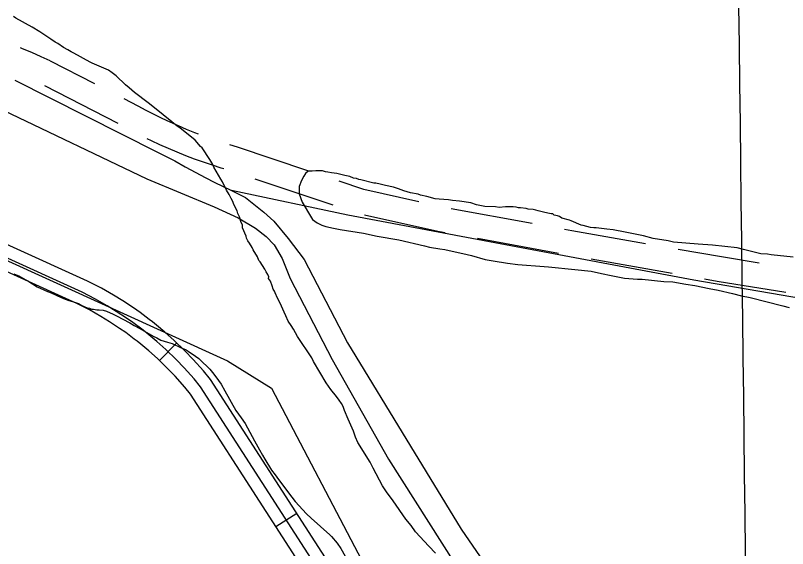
# Model space of a CAD drawing. Extents: x 3715084 to 3753216, y 488173 to 513963.
# Drawn here: x 3723562 to 3724499, y 508811 to 509458 of the extents above; entities that cross this region are included whole.
import ezdxf

# ---------------------------------------------------------------- set-up
doc = ezdxf.new("R2010")
doc.units = 0
for name, color, linetype in [('V-GRID-MAJR', 7, 'Continuous'), ('V-ROAD-CNTR', 7, 'Continuous'), ('V-SITE-VEGE', 7, 'Continuous'), ('V-TOPO-BNDY', 7, 'Continuous'), ('V-TOPO-SHOR', 7, 'Continuous')]:
    doc.layers.add(name, color=color, linetype=linetype)

msp = doc.modelspace()

# ---------------------------------------------------------------- linework, layer by layer
at = {"layer": 'V-GRID-MAJR'}
msp.add_spline([(3724633.381, 493656.784), (3724559.356, 499715.322), (3724485.308, 505775.792), (3724411.259, 511836.27400000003), (3724411.236, 511838.193)], degree=3, dxfattribs=at)
at = {"layer": 'V-ROAD-CNTR'}
for p, q in [((3723658.1343213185, 509374.71236325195), (3723604.2725558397, 509402.3124118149)), ((3723686.2237072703, 509326.6093440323), (3723597.2276366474, 509372.21304545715)), ((3723947.460201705, 509227.3239448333), (3723852.6450015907, 509259.0923971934)), ((3724188.888064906, 509205.2791722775), (3724090.508904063, 509223.2107285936)), ((3724221.025597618, 509168.92720559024), (3724122.646436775, 509186.85876190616)), ((3724358.9069928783, 509144.66492790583), (3724260.411108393, 509161.9438328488)), ((3723736.636487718, 509038.8208962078), (3723757.47044605, 509060.40685303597)), ((3723877.8872052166, 508837.61129862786), (3723903.099154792, 508853.86926611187))]:
    msp.add_line(p, q, dxfattribs=at)
for points in [[(3724441.763077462, 508018.562936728), (3723798.5713638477, 509015.9609419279), (3723789.9223811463, 509026.3979210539), (3723777.597405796, 509040.2268933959), (3723767.5444259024, 509050.6838724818), (3723754.4724520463, 509063.3008472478), (3723743.197474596, 509073.3828270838), (3723733.0214949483, 509081.90281004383), (3723728.053504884, 509085.877802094), (3723724.12051275, 509088.94179596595), (3723713.1535346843, 509097.11577961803), (3723705.0945508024, 509102.78976827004), (3723692.23057653, 509111.30375124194), (3723680.7235995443, 509118.383737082), (3723665.983629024, 509126.75972033), (3723649.2786624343, 509135.36970311), (3721978.565003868, 509895.28118328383)], [(3724429.4651020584, 508009.95595394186), (3723786.45038809, 509007.07895969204), (3723778.5444039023, 509016.61894061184), (3723766.5874278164, 509030.0359137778), (3723756.92544714, 509040.08589367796), (3723744.2604724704, 509052.3098692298), (3723733.3804942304, 509062.038849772), (3723723.5205139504, 509070.29483325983), (3723718.759523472, 509074.10382564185), (3723715.0285309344, 509077.00981982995), (3723704.351552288, 509084.96780391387), (3723696.6355677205, 509090.4007930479), (3723684.1585926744, 509098.6587765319), (3723673.08561482, 509105.4717629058), (3723658.839643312, 509113.56674671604), (3723642.7336755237, 509121.86773011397), (3721972.682015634, 509881.47821088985)], [(3724417.167126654, 508001.3489711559), (3723774.3294123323, 508998.19697745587), (3723767.166426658, 509006.83996017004), (3723755.577449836, 509019.84493416), (3723746.3064683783, 509029.48791487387), (3723734.048492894, 509041.318891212), (3723723.5635138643, 509050.6948724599), (3723714.0195329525, 509058.68685647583), (3723709.46554206, 509062.32984919), (3723705.9365491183, 509065.07784369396), (3723695.549569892, 509072.8198282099), (3723688.176584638, 509078.0118178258), (3723676.0866088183, 509086.013801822), (3723665.4476300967, 509092.55978872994), (3723651.6956576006, 509100.37377310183), (3723636.188688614, 509108.365757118), (3721966.7990274, 509867.6752384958)], [(3723603.782368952, 509402.5524375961), (3723592.844282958, 509407.66382511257), (3723581.6847996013, 509412.6265515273), (3723570.439036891, 509417.38331168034), (3723567.672888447, 509418.49316755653)], [(3723784.0258560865, 509313.6809164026), (3723779.544227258, 509315.38912769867), (3723769.4931456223, 509319.4382109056), (3723759.5205015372, 509323.6775348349), (3723749.627130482, 509328.10372182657), (3723739.8181929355, 509332.7148191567), (3723730.100761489, 509337.5082452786), (3723720.4751187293, 509342.4862530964), (3723710.670413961, 509347.79162095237), (3723693.732749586, 509356.4708826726)], [(3723814.6378374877, 509271.54015513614), (3723811.6450044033, 509272.42930170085), (3723800.7806370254, 509275.8805531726), (3723789.981491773, 509279.535301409), (3723779.2515155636, 509283.39534446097), (3723768.5957727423, 509287.45687230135), (3723758.018854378, 509291.7177890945), (3723747.525498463, 509296.17846516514), (3723737.1188695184, 509300.83427817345), (3723726.7998070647, 509305.68518084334), (3723721.7243090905, 509308.1888285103)], [(3723916.7626652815, 509269.24851733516), (3723831.232000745, 509297.9061253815), (3723821.846711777, 509300.6944190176)], [(3724051.393587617, 509231.54534388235), (3723984.721636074, 509246.4784200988), (3723954.6887249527, 509256.5411432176)], [(3724083.2947724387, 509194.0313844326), (3724074.315712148, 509195.66799653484), (3723985.640936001, 509215.5292299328)], [(3724326.7250635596, 509180.76865435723), (3724237.131813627, 509196.4857907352), (3724228.239729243, 509198.1065497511)], [(3724464.7102928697, 509157.11527720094), (3724418.672569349, 509164.63851632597), (3724366.123417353, 509173.8570923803)], [(3724496.9658778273, 509121.44631542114), (3724413.6614306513, 509135.05948367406), (3724398.3053466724, 509137.75336592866)]]:
    msp.add_lwpolyline(points, dxfattribs=at)
at = {"layer": 'V-SITE-VEGE'}
for p, q in [((3723562.065, 509454.3060000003), (3723559.36, 509456.4960000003)), ((3723582.117, 509443.331), (3723562.065, 509454.3060000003)), ((3723591.327, 509437.846), (3723582.117, 509443.331)), ((3723596.203, 509434.559), (3723591.327, 509437.846)), ((3723604.8710000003, 509429.07900000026), (3723596.203, 509434.559)), ((3723609.739, 509425.249), (3723604.8710000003, 509429.07900000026)), ((3723612.9930000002, 509423.601), (3723609.739, 509425.249)), ((3723620.034, 509418.67100000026), (3723612.9930000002, 509423.60100000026)), ((3723625.453, 509415.927), (3723620.034, 509418.67100000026)), ((3723629.2460000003, 509413.731), (3723625.453, 509415.927)), ((3723632.498, 509412.085), (3723629.2460000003, 509413.731)), ((3723652.5500000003, 509401.107), (3723632.498, 509412.085)), ((3723654.719, 509400.01), (3723652.5500000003, 509401.107)), ((3723660.683, 509397.261), (3723654.719, 509400.01)), ((3723674.781, 509391.207), (3723660.683, 509397.261)), ((3723679.113, 509387.924), (3723674.781, 509391.207)), ((3723683.987, 509384.637), (3723679.113, 509387.924)), ((3723695.341, 509373.7070000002), (3723683.987, 509384.637)), ((3723699.67, 509369.88), (3723695.341, 509373.7070000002)), ((3723706.163, 509364.409), (3723699.67, 509369.88)), ((3723722.946, 509351.82), (3723706.163, 509364.409)), ((3723730.524, 509345.80100000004), (3723722.946, 509351.82)), ((3723751.63, 509328.842), (3723730.524, 509345.80100000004)), ((3723758.122, 509323.3710000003), (3723751.63, 509328.842)), ((3723761.373, 509321.18200000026), (3723758.122, 509323.3710000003)), ((3723779.774, 509306.41000000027), (3723761.373, 509321.18200000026)), ((3723786.256, 509298.767), (3723779.774, 509306.41000000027)), ((3723788.421, 509297.12400000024), (3723786.256, 509298.767)), ((3723797.585, 509282.944), (3723788.421, 509297.12400000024)), ((3723801.358, 509276.94500000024), (3723797.585, 509282.944)), ((3723802.429, 509273.679), (3723801.358, 509276.94500000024)), ((3723811.0470000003, 509258.958), (3723802.429, 509273.679)), ((3723917.08, 509268.72500000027), (3723913.805, 509266.023)), ((3723921.973, 509268.69800000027), (3723917.08, 509268.72500000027)), ((3723926.323, 509269.218), (3723921.973, 509268.69800000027)), ((3723934.4760000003, 509269.175), (3723926.323, 509269.218)), ((3723938.275, 509268.071), (3723934.4760000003, 509269.175)), ((3723940.988, 509267.51000000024), (3723938.275, 509268.07100000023)), ((3723945.3340000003, 509266.945), (3723940.988, 509267.51000000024)), ((3723951.8510000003, 509265.82300000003), (3723945.3340000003, 509266.945)), ((3723813.203, 509255.685), (3723811.0470000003, 509258.958)), ((3723911.616, 509262.775), (3723908.872, 509257.354)), ((3723913.805, 509266.023), (3723911.616, 509262.775)), ((3723961.6240000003, 509263.5990000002), (3723951.8510000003, 509265.82300000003)), ((3723967.594, 509262.47800000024), (3723961.6240000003, 509263.5990000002)), ((3723971.932, 509260.2830000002), (3723967.594, 509262.47800000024)), ((3723975.733, 509259.718), (3723971.932, 509260.2830000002)), ((3723978.444, 509258.61600000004), (3723975.733, 509259.718)), ((3723981.16, 509258.05900000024), (3723978.444, 509258.61600000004)), ((3723996.899, 509254.17200000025), (3723981.16, 509258.05900000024)), ((3723818.043, 509245.87700000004), (3723813.203, 509255.685)), ((3723906.115, 509250.303), (3723906.066, 509241.064)), ((3723908.872, 509257.354), (3723906.115, 509250.303)), ((3723999.074, 509254.1590000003), (3723996.899, 509254.17200000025)), ((3724004.503, 509253.04300000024), (3723999.074, 509254.1590000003)), ((3724011.0160000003, 509251.378), (3724004.503, 509253.04300000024)), ((3724020.789, 509249.15400000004), (3724011.0160000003, 509251.378)), ((3724026.757, 509247.49100000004), (3724020.789, 509249.15400000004)), ((3723821.275, 509240.4250000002), (3723818.043, 509245.87700000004)), ((3723823.423, 509235.523), (3723821.275, 509240.4250000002)), ((3723906.066, 509241.064), (3723909.818, 509231.261)), ((3724033.265, 509244.73900000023), (3724026.757, 509247.49100000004)), ((3724037.062, 509243.63300000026), (3724033.265, 509244.73900000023)), ((3724041.406, 509242.5230000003), (3724037.062, 509243.63300000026)), ((3724050.6380000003, 509240.84500000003), (3724041.406, 509242.523)), ((3724053.348, 509239.739), (3724050.6380000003, 509240.84500000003)), ((3724060.948, 509238.072), (3724053.348, 509239.739)), ((3723825.039, 509232.797), (3723823.423, 509235.523)), ((3723827.183, 509227.351), (3723825.039, 509232.797)), ((3723909.818, 509231.261), (3723921.131, 509212.17700000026)), ((3724071.2600000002, 509235.29900000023), (3724060.948, 509238.0720000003)), ((3724076.148, 509234.732), (3724071.2600000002, 509235.29900000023)), ((3724087.56, 509234.1260000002), (3724076.148, 509234.73200000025)), ((3724092.444, 509233.01400000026), (3724087.56, 509234.1260000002)), ((3724100.593, 509232.42600000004), (3724092.444, 509233.01400000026)), ((3724114.714, 509230.177), (3724100.593, 509232.42600000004)), ((3724121.225, 509227.969), (3724114.714, 509230.177)), ((3723830.953, 509220.808), (3723827.183, 509227.351)), ((3723831.48, 509217.543), (3723830.953, 509220.808)), ((3724131.538, 509225.73900000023), (3724121.225, 509227.969)), ((3724144.582, 509225.67200000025), (3724131.538, 509225.73900000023)), ((3724148.924, 509224.56400000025), (3724144.582, 509225.67200000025)), ((3724156.538, 509225.60800000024), (3724148.924, 509224.56400000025)), ((3724165.779, 509225.55900000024), (3724156.538, 509225.60800000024)), ((3724169.58, 509224.996), (3724165.779, 509225.55900000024)), ((3724172.296, 509224.439), (3724169.58, 509224.99599999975)), ((3724175.011, 509224.422), (3724172.296, 509224.439)), ((3724181.528, 509223.302), (3724175.011, 509224.422)), ((3724184.244, 509222.74100000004), (3724181.528, 509223.30200000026)), ((3724190.22, 509222.17), (3724184.244, 509222.74100000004)), ((3724193.4760000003, 509221.60800000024), (3724190.22, 509222.1700000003)), ((3724196.188, 509220.50500000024), (3724193.4760000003, 509221.60800000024)), ((3724202.702, 509218.842), (3724196.188, 509220.50500000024)), ((3723833.63, 509213.18500000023), (3723831.48, 509217.543)), ((3723835.234, 509207.7410000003), (3723833.63, 509213.18500000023)), ((3723921.131, 509212.17700000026), (3723922.2060000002, 509209.99800000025)), ((3724208.132, 509217.72500000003), (3724202.702, 509218.842)), ((3724211.933, 509217.162), (3724208.132, 509217.72499999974)), ((3724214.106, 509217.152), (3724211.933, 509217.162)), ((3724215.728, 509215.512), (3724214.106, 509217.15200000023)), ((3724219.5270000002, 509214.406), (3724215.728, 509215.512)), ((3724222.24, 509213.846), (3724219.5270000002, 509214.4059999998)), ((3724224.948, 509211.659), (3724222.24, 509213.846)), ((3724234.176, 509209.435), (3724224.948, 509211.659)), ((3723837.384, 509203.381), (3723835.234, 509207.7410000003)), ((3723837.3680000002, 509200.121), (3723837.384, 509203.381)), ((3723922.2060000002, 509209.99800000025), (3723928.166, 509206.164)), ((3723928.166, 509206.164), (3723933.585, 509203.416)), ((3723933.585, 509203.416), (3723938.467, 509201.759)), ((3723938.467, 509201.759), (3723947.698, 509199.53700000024)), ((3724236.343, 509208.337), (3724234.176, 509209.435)), ((3724248.274, 509203.38300000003), (3724236.343, 509208.337)), ((3724250.99, 509202.824), (3724248.274, 509203.38300000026)), ((3724259.674, 509200.6040000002), (3724250.99, 509202.824)), ((3723841.66, 509189.77), (3723837.3680000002, 509200.121)), ((3723947.698, 509199.53700000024), (3723955.836, 509197.864)), ((3723955.836, 509197.864), (3723984.076, 509193.36600000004)), ((3723984.076, 509193.36600000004), (3724000.909, 509190.01600000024)), ((3724264.017, 509200.039), (3724259.674, 509200.6040000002)), ((3724266.735, 509200.025), (3724264.017, 509200.039)), ((3724279.771, 509198.32500000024), (3724266.735, 509200.02500000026)), ((3724287.377, 509197.74100000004), (3724279.771, 509198.32500000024)), ((3724302.036, 509194.945), (3724287.377, 509197.74100000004)), ((3724324.296, 509190.481), (3724302.036, 509194.945)), ((3723842.193, 509187.593), (3723841.66, 509189.77)), ((3723843.805, 509184.325), (3723842.193, 509187.593)), ((3723845.965, 509181.59700000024), (3723843.805, 509184.325)), ((3724000.909, 509190.01600000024), (3724026.974, 509185.53100000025)), ((3724026.974, 509185.531), (3724058.458, 509178.297)), ((3724335.693, 509187.159), (3724324.296, 509190.481)), ((3724354.1580000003, 509184.343), (3724335.693, 509187.159)), ((3724360.671, 509182.6800000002), (3724354.1580000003, 509184.343)), ((3724390.551, 509180.347), (3724360.671, 509182.68)), ((3723849.197, 509176.145), (3723845.965, 509181.59700000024)), ((3723850.27, 509173.42100000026), (3723849.197, 509176.145)), ((3723855.6580000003, 509164.697), (3723850.27, 509173.42100000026)), ((3724058.458, 509178.297), (3724064.427, 509176.63599999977)), ((3724064.427, 509176.636), (3724076.916, 509174.39600000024)), ((3724076.916, 509174.39600000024), (3724082.892, 509173.82000000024)), ((3724082.892, 509173.82), (3724110.034, 509167.699)), ((3724407.936, 509179.168), (3724390.551, 509180.347)), ((3724437.813, 509175.75), (3724407.936, 509179.168)), ((3724445.409, 509173.534), (3724437.813, 509175.75)), ((3724466.5810000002, 509168.53), (3724445.409, 509173.534)), ((3723857.2660000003, 509160.338), (3723855.6580000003, 509164.697)), ((3724110.034, 509167.699), (3724115.464, 509166.583)), ((3724115.464, 509166.583), (3724131.7430000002, 509161.606)), ((3724474.73, 509167.94500000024), (3724466.5810000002, 509168.53000000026)), ((3724479.074, 509167.37700000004), (3724474.73, 509167.94500000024)), ((3724505.6920000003, 509164.52), (3724479.074, 509167.37700000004)), ((3723858.8880000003, 509158.70000000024), (3723857.2660000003, 509160.3380000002)), ((3723864.276, 509149.976), (3723858.8880000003, 509158.70000000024)), ((3724131.7430000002, 509161.60600000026), (3724141.5160000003, 509159.923)), ((3724141.5160000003, 509159.923), (3724158.896, 509157.115)), ((3724158.896, 509157.115), (3724171.386, 509155.417)), ((3724171.386, 509155.41700000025), (3724203.4420000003, 509153.07400000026)), ((3723865.89, 509146.707), (3723864.276, 509149.976)), ((3723868.045, 509143.434), (3723865.89, 509146.707)), ((3724203.4420000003, 509153.074), (3724208.873, 509152.5029999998)), ((3724208.873, 509152.503), (3724240.924, 509149.615)), ((3724240.924, 509149.615), (3724260.478, 509147.338)), ((3724260.478, 509147.338), (3724272.965, 509144.55400000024)), ((3723869.1180000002, 509140.71000000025), (3723868.045, 509143.434)), ((3723869.108, 509138.53700000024), (3723869.1180000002, 509140.71000000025)), ((3723871.264, 509135.265), (3723869.108, 509138.53700000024)), ((3724272.965, 509144.554), (3724284.909, 509142.318)), ((3724284.909, 509142.318), (3724301.197, 509138.97000000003)), ((3724301.197, 509138.97000000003), (3724316.952, 509137.798)), ((3724316.952, 509137.798), (3724322.387, 509137.76900000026)), ((3724322.387, 509137.76900000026), (3724349.003, 509134.912)), ((3723873.41, 509129.81700000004), (3723871.264, 509135.265)), ((3723874.473, 509125.463), (3723873.41, 509129.81700000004)), ((3724349.003, 509134.912), (3724359.872, 509134.31)), ((3724359.872, 509134.31), (3724375.619, 509131.51099999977)), ((3724375.619, 509131.511), (3724386.48, 509129.82300000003)), ((3724386.48, 509129.82300000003), (3724403.855, 509126.469)), ((3724403.855, 509126.469), (3724414.711, 509124.238)), ((3723876.093, 509123.282), (3723874.473, 509125.463)), ((3723877.169, 509121.103), (3723876.093, 509123.282)), ((3723879.8510000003, 509114.5660000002), (3723877.169, 509121.103)), ((3724414.711, 509124.238), (3724432.0840000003, 509120.341)), ((3724432.0840000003, 509120.341), (3724442.9390000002, 509117.564)), ((3724442.9390000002, 509117.56400000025), (3724453.7970000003, 509115.33600000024)), ((3723883.079, 509108.569), (3723879.8510000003, 509114.5660000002)), ((3723886.305, 509101.487), (3723883.079, 509108.569)), ((3724453.7970000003, 509115.336), (3724493.4220000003, 509105.3409999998)), ((3723887.914, 509097.67400000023), (3723886.305, 509101.487)), ((3724493.4220000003, 509105.341), (3724501.0160000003, 509103.12800000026)), ((3723890.065, 509093.316), (3723887.914, 509097.67400000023)), ((3723892.748, 509086.778), (3723890.065, 509093.316)), ((3723896.526, 509081.322), (3723892.748, 509086.778)), ((3723899.219, 509076.96000000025), (3723896.526, 509081.322)), ((3723904.065, 509068.24), (3723899.219, 509076.96000000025)), ((3723921.3170000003, 509042.05800000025), (3723904.065, 509068.24)), ((3723923.47, 509037.7), (3723921.3170000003, 509042.05800000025)), ((3723939.096, 509012.07300000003), (3723923.47, 509037.7)), ((3723944.486, 509003.892), (3723939.096, 509012.07300000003)), ((3723951.507, 508995.1590000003), (3723944.486, 509003.892)), ((3723954.745, 508990.7950000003), (3723951.507, 508995.1590000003)), ((3723957.4420000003, 508986.97500000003), (3723954.745, 508990.7950000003)), ((3723959.596, 508983.16000000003), (3723957.4420000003, 508986.97500000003)), ((3723961.2, 508978.25900000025), (3723959.596, 508983.16000000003)), ((3723965.4930000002, 508967.91000000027), (3723961.2, 508978.25900000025)), ((3723971.938, 508953.2020000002), (3723965.4930000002, 508967.91000000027)), ((3723974.617, 508946.12200000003), (3723971.938, 508953.2020000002)), ((3723977.299, 508939.58400000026), (3723974.617, 508946.12200000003)), ((3723992.3910000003, 508915.592), (3723977.299, 508939.58400000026)), ((3723996.159, 508908.504), (3723992.3910000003, 508915.592)), ((3724007.458, 508886.705), (3723996.159, 508908.504)), ((3724012.312, 508879.6150000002), (3724007.458, 508886.705)), ((3724020.406, 508868.701), (3724012.312, 508879.6150000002)), ((3724035.506, 508846.337), (3724020.406, 508868.701)), ((3724041.988, 508838.69400000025), (3724035.506, 508846.337)), ((3724047.382, 508831.05700000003), (3724041.988, 508838.69400000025)), ((3724063.596, 508813.57900000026), (3724047.382, 508831.05700000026)), ((3724071.704, 508805.38300000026), (3724063.596, 508813.57900000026))]:
    msp.add_line(p, q, dxfattribs=at)
msp.add_lwpolyline([(3723559.815, 509144.335), (3723565.778, 509141.587), (3723573.364, 509137.19800000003), (3723576.616, 509135.549), (3723587.9930000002, 509128.424), (3723600.463, 509122.923), (3723603.1750000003, 509121.822), (3723610.224, 509118.52400000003), (3723613.4760000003, 509116.876), (3723615.647, 509116.321), (3723619.983, 509114.123), (3723626.4930000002, 509111.91500000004), (3723630.835, 509110.805), (3723638.431, 509108.049), (3723642.222, 509105.853), (3723648.731, 509103.101), (3723651.446, 509102.544), (3723654.1580000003, 509101.44200000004), (3723656.3310000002, 509101.43200000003), (3723660.6720000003, 509100.322), (3723663.39, 509100.30700000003), (3723668.379, 509099.90400000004), (3723672.205, 509098.89), (3723680.43, 509095.245), (3723684.276, 509093.141), (3723700.744, 509084.765), (3723705.698, 509081.597), (3723712.835, 509077.931), (3723728.785, 509068.45300000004), (3723733.1720000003, 509066.362), (3723738.116, 509063.738), (3723746.3200000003, 509061.18), (3723751.784, 509059.653), (3723762.202, 509054.963), (3723768.786, 509051.829), (3723771.535, 509050.25), (3723780.345, 509044.44), (3723784.2120000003, 509041.253), (3723789.197, 509036.45900000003), (3723794.169, 509032.205), (3723797.503, 509028.46400000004), (3723802.511, 509022.582), (3723808.102, 509014.537), (3723811.444, 509010.251), (3723815.948, 509002.184), (3723829.452, 508978.525), (3723835.609, 508969.403), (3723840.634, 508962.434), (3723851.911, 508941.45), (3723858.098, 508930.696), (3723861.487, 508924.24100000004), (3723864.2970000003, 508919.401), (3723872.708, 508905.973), (3723877.173, 508900.081), (3723878.8540000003, 508897.39400000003), (3723887.214, 508886.685), (3723897.257, 508873.287), (3723901.165, 508867.927), (3723915.044, 508852.973), (3723920.582, 508847.64400000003), (3723943.262, 508827.42600000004), (3723945.478, 508825.29600000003), (3723952.154, 508817.268), (3723956.627, 508810.833), (3723965.626, 508795.239)], dxfattribs=at)
at = {"layer": 'V-TOPO-BNDY'}
for p, q in [((3719138.1420967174, 511166.3047719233), (3723819.3000000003, 509038.509)), ((3723819.3000000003, 509038.509), (3723872.589, 509005.278)), ((3723872.589, 509005.278), (3727628.2865448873, 501843.71432872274))]:
    msp.add_line(p, q, dxfattribs=at)
at = {"layer": 'V-TOPO-SHOR'}
for points in [[(3723561.134, 509379.036), (3723733.364, 509292.086), (3723755.282, 509281.119), (3723767.654, 509274.07800000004), (3723792.6580000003, 509260.51), (3723803.039, 509255.599)], [(3723546.736, 509342.928), (3723721.312, 509259.326), (3723803.066, 509225.315), (3723832.201, 509211.987), (3723853.072, 509199.476), (3723866.202, 509189.33), (3723875.7120000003, 509179.461), (3723885.449, 509162.614), (3723895.148, 509138.52900000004), (3723946.34, 509040.321), (3724014.731, 508919.283), (3724095.4960000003, 508791.979)], [(3723803.039, 509255.599), (3723823.97, 509245.218), (3723840.954, 509236.79000000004), (3723863.361, 509219.096), (3723875.196, 509207.91500000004), (3723892.932, 509186.88300000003), (3723912.198, 509161.704), (3723964.95, 509060.337), (3724041.111, 508935.06), (3724102.916, 508834.164), (3724183.5130000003, 508716.625), (3724214.273, 508663.979), (3724247.574, 508602.01300000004), (3724316.3170000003, 508492.547), (3724401.014, 508367.746), (3724426.164, 508330.126), (3724448.489, 508296.658), (3724470.8140000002, 508262.931), (3724495.687, 508221.693), (3724521.095, 508184.071), (3724586.774, 508082.12), (3724601.147, 508058.033)], [(3724637.47, 509093.289), (3724385.218, 509136.385), (3724150.116, 509180.691), (3723965.093, 509215.395), (3723823.97, 509245.218)]]:
    msp.add_lwpolyline(points, dxfattribs=at)

doc.saveas('drawing.dxf')
